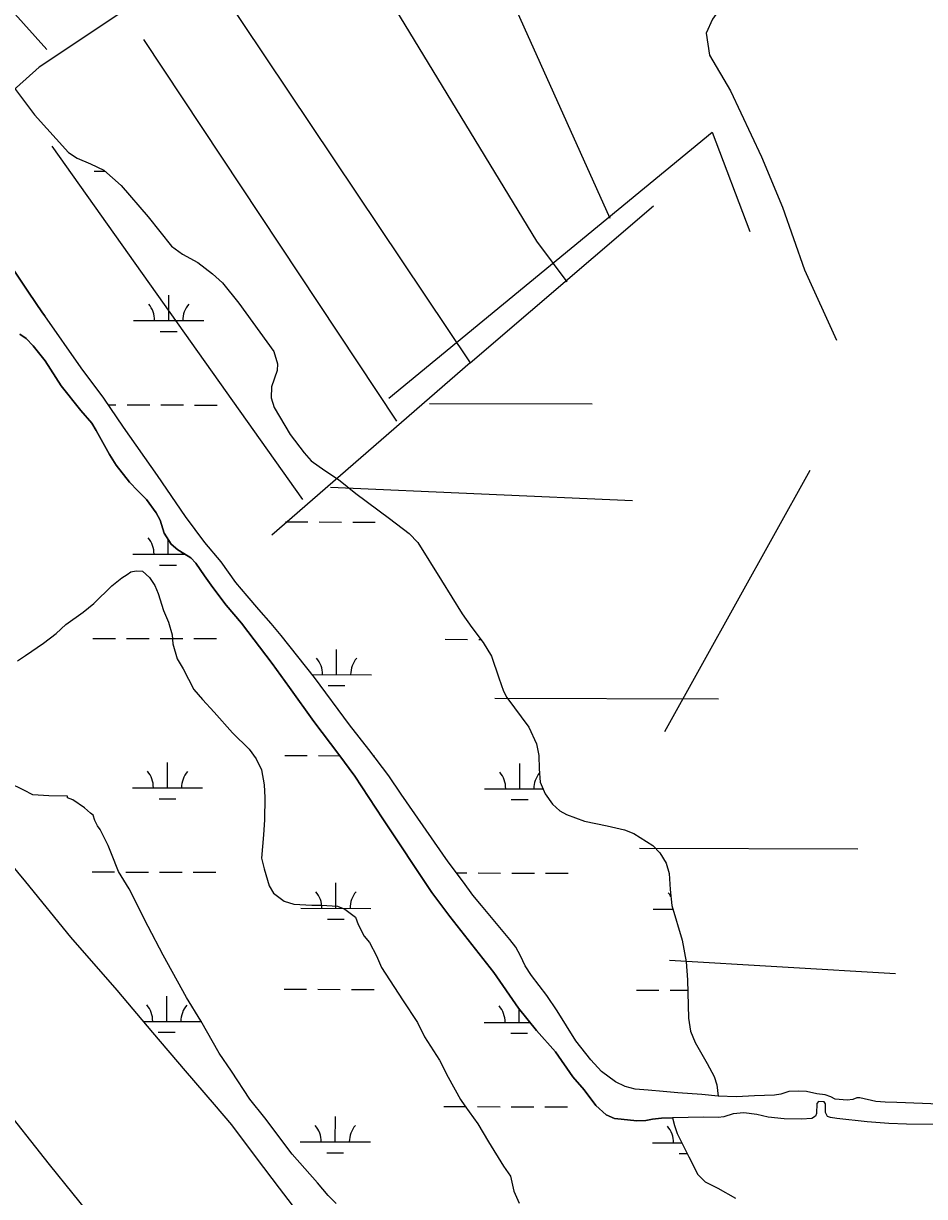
# Model space of a CAD drawing. Extents: x 3161665 to 3199565, y 885729 to 911164.
# Drawn here: x 3187156 to 3188440, y 895075 to 896745 of the extents above; entities that cross this region are included whole.
import ezdxf

# ---------------------------------------------------------------- set-up
doc = ezdxf.new("R2010")
doc.units = 0
for name, color, linetype in [('V-LEVE-TOET', 7, 'Continuous'), ('V-SITE-VEGE', 7, 'Continuous'), ('V-TOPO-SHOR', 7, 'Continuous'), ('V-WETL-SWMP', 7, 'Continuous')]:
    doc.layers.add(name, color=color, linetype=linetype)

msp = doc.modelspace()

# ---------------------------------------------------------------- linework, layer by layer
at = {"layer": 'V-LEVE-TOET'}
msp.add_lwpolyline([(3187689.8, 894472.3), (3187656.2, 894524.9), (3187636.5, 894556.3), (3187613, 894592.2), (3187591.4, 894619.8), (3187534.8, 894694.2), (3187438.8, 894812.4), (3187344.3, 894932.7), (3187273.4, 895021.5), (3187227.4, 895078.6), (3187193.8, 895120.4), (3187120.3, 895212.1), (3187058.4, 895290.9), (3186985.5, 895378.9), (3186892.1, 895489.3), (3186838.8, 895545.9), (3186765.6, 895622.8), (3186667.1, 895726.6), (3186570.8, 895828.6), (3186514.9, 895887.4), (3186452.4, 895954.4), (3186381, 896031.3), (3186299.6, 896115.4), (3186232.9, 896183)], dxfattribs=at)
at = {"layer": 'V-SITE-VEGE'}
for points in [[(3187147.8, 895837.6), (3187159.3, 895845.1), (3187185, 895862.6), (3187202.9, 895876.4), (3187217, 895888.9), (3187241.4, 895906.5), (3187256.8, 895919), (3187282.5, 895944.1), (3187296.6, 895955.4), (3187304.3, 895960.4), (3187309.4, 895964.2), (3187317.1, 895965.4), (3187326, 895965.3), (3187336.1, 895956.2), (3187343.6, 895944.7), (3187348.5, 895933.2), (3187355.9, 895909), (3187363.3, 895892.4), (3187368.2, 895874.5), (3187369.3, 895861.8), (3187375.4, 895840.1), (3187384.2, 895826), (3187399.1, 895796.6), (3187411.6, 895782.5), (3187428, 895764.5), (3187454.3, 895734.9), (3187478.2, 895711.8), (3187488.2, 895697.7), (3187495.7, 895682.3), (3187499.3, 895660.7), (3187500.3, 895642.9), (3187500, 895611.1), (3187498.5, 895589.5), (3187495.6, 895556.5), (3187499.2, 895541.2), (3187506.5, 895516.9), (3187512.8, 895506.7), (3187527.9, 895495.1), (3187541.9, 895491.1), (3187567.3, 895489.5), (3187581.3, 895489.4), (3187604.1, 895487.8), (3187614.2, 895483.9), (3187629.4, 895472.3), (3187633.1, 895462.1), (3187641.8, 895445.5), (3187649.3, 895436.5), (3187659.3, 895417.3), (3187666.7, 895400.7), (3187696.7, 895354.6), (3187718, 895322.5), (3187727.9, 895302.1), (3187749.1, 895268.8), (3187761.6, 895244.5), (3187779, 895212.5), (3187785.3, 895203.5), (3187804, 895177.9), (3187819, 895152.3), (3187840.2, 895117.7), (3187850.3, 895103.6), (3187855.1, 895082), (3187862.5, 895065.3)], [(3187157.2, 895653.1), (3187135.7, 895663.5)], [(3187601.9, 895064.5), (3187590.6, 895076), (3187575.5, 895094), (3187539.1, 895135.1), (3187500.3, 895186.4), (3187479, 895213.4), (3187452.7, 895253.1), (3187435.2, 895278.7), (3187409, 895324.8), (3187389, 895358), (3187355.4, 895418.2), (3187334.2, 895459.1), (3187306.9, 895512.8), (3187291.9, 895537.2), (3187282, 895562.7), (3187277.1, 895574.2), (3187265.9, 895597.2), (3187262.1, 895602.3), (3187258.4, 895610), (3187255.9, 895617.7), (3187252.1, 895620.3), (3187243.3, 895628), (3187226.9, 895639.6), (3187219.3, 895642.2), (3187219.4, 895644.8), (3187192.7, 895645.1), (3187169.8, 895646.6), (3187157.2, 895653.1)]]:
    msp.add_lwpolyline(points, dxfattribs=at)
at = {"layer": 'V-TOPO-SHOR'}
for p, q in [((3186905, 897023.3), (3187190, 896708)), ((3187992.5, 896467.5), (3187747.7, 897010.6)), ((3187327.5, 896722.1), (3187688, 896178.8)), ((3187197, 896570.5), (3187553.9, 896066.9)), ((3187793.1, 896261.7), (3188054, 896485.4)), ((3187735.1, 896204), (3187966.6, 896203.5)), ((3188070.4, 895736.7), (3188277.4, 896108.8)), ((3187593.8, 896084.9), (3188024.1, 896065.9)), ((3187828.2, 895784.2), (3188146.5, 895783.5)), ((3188033.9, 895570.4), (3188345, 895569.7)), ((3188077, 895411.1), (3188398.8, 895392.3))]:
    msp.add_line(p, q, dxfattribs=at)
for points in [[(3186921.4, 897905.8), (3187744.1, 897035.9), (3187497.8, 896877.3), (3187487, 896888.2), (3187179.1, 896682.7), (3187113.9, 896624.9)], [(3187592, 896920.5), (3187887.5, 896435.1), (3187930.8, 896377.2)], [(3188519.3, 896823.2), (3188336.5, 896779.3), (3188252.9, 896763.8), (3188190.3, 896761.3), (3188149.8, 896767.9), (3188138, 896751), (3188128.9, 896731.4), (3188134, 896700.1), (3188163.9, 896649.1), (3188208.1, 896555), (3188238, 896483.2), (3188269.1, 896394.4), (3188314.6, 896293.8)], [(3187436.2, 896794.2), (3187793.1, 896261.7), (3187510.4, 896016.4)], [(3187677.2, 896211.4), (3188137.4, 896590.1), (3188191.4, 896448.9)], [(3187142.6, 896393.9), (3187163.5, 896362.4), (3187183.8, 896333.1), (3187186.9, 896328.8)], [(3188146.2, 895217.4), (3188122.7, 895219.8), (3188088.7, 895222), (3188067.7, 895224.2), (3188046.5, 895226), (3188027.9, 895227.6), (3188013.8, 895231.3), (3188000.1, 895237.9), (3187980.1, 895252.7), (3187964.7, 895269.1), (3187943.2, 895296.3), (3187916.6, 895339), (3187902, 895360.8), (3187880.1, 895389.3), (3187871, 895403.3), (3187864.7, 895417.3), (3187857.8, 895429.6), (3187849.4, 895440.7), (3187808.9, 895489.1), (3187796.5, 895503.7), (3187783.4, 895522), (3187761.5, 895551), (3187694.8, 895647.6), (3187676.9, 895673.5), (3187648.7, 895711.2), (3187621, 895746.3), (3187571.1, 895813.8), (3187523.6, 895873.7), (3187509.5, 895890.7), (3187492, 895910.4), (3187475, 895929.8), (3187459.1, 895949), (3187438, 895978.3), (3187414.8, 896006.1), (3187387.5, 896043.1), (3187347.5, 896101.3), (3187299, 896170), (3187270.8, 896211.2), (3187238.7, 896254.5), (3187186.9, 896328.8)], [(3187467.2, 895890.8), (3187445.2, 895916.8), (3187426.1, 895941.6), (3187414.6, 895958.5), (3187402.1, 895976.4), (3187394.8, 895984.3), (3187384.8, 895990.4), (3187376.2, 895995.6), (3187367.1, 896003.7), (3187357.1, 896019.4), (3187351.1, 896037.8), (3187345.7, 896048.2), (3187331.7, 896066.9), (3187319.2, 896079.3), (3187307.5, 896091.9), (3187288.8, 896115.8), (3187279.3, 896131.1), (3187260.2, 896165.5), (3187253.7, 896175.7), (3187238.3, 896193.9), (3187210.3, 896228.9), (3187187.6, 896264.4), (3187170.3, 896286), (3187160.3, 896296.4), (3187151.5, 896302.5)], [(3188081.2, 895186.5), (3188065.5, 895186.3), (3188052.7, 895184.5), (3188043.1, 895182.7), (3188030.1, 895182.2), (3188007.8, 895184.6), (3187998.6, 895185.7), (3187986.8, 895191.1), (3187971.9, 895204.4), (3187955.4, 895226.4), (3187939.1, 895245.1), (3187914.6, 895280.7), (3187887.3, 895311.2), (3187861.5, 895342.8), (3187826.5, 895393.4), (3187763.8, 895473.5), (3187738.1, 895507.7), (3187668.4, 895612.6), (3187628.6, 895673), (3187606, 895703.8), (3187570, 895751), (3187535.6, 895799.5), (3187510.8, 895833.4), (3187467.2, 895890.8)], [(3188547.6, 895204.6), (3188498.2, 895204.8), (3188461.3, 895206.2), (3188400.8, 895208.6), (3188383.9, 895208.8), (3188371, 895210.1), (3188348.2, 895214.9), (3188343.7, 895215), (3188337.8, 895212.9), (3188329.9, 895212), (3188312.9, 895213.1), (3188306.8, 895216.7), (3188298.6, 895219.6), (3188286.8, 895220.7), (3188272, 895224), (3188260.8, 895224.7), (3188247, 895224.1), (3188235.6, 895220.1), (3188226.5, 895219), (3188198, 895218), (3188172.3, 895216.5), (3188146.4, 895217.4), (3188146.2, 895217.4)], [(3188457.7, 895177.3), (3188414.5, 895177.8), (3188389.2, 895178.7), (3188358.3, 895180.8), (3188315.2, 895185.6), (3188306, 895186.9), (3188301.7, 895188.7), (3188299.2, 895194.4), (3188299.1, 895206.6), (3188297, 895209.6), (3188289.3, 895209.9), (3188286.8, 895207), (3188286.2, 895192.8), (3188284.6, 895188.9), (3188279.6, 895185.8), (3188265.1, 895184.8), (3188240.2, 895185.3), (3188217.2, 895187.5), (3188201.4, 895191.2), (3188182.5, 895193.8), (3188167.6, 895192.4), (3188154.2, 895188.2), (3188146.3, 895186.9), (3188125.9, 895187.4), (3188081.3, 895186.5), (3188081.2, 895186.5)]]:
    msp.add_lwpolyline(points, dxfattribs=at)
at = {"layer": 'V-WETL-SWMP'}
for p, q in [((3187257.2, 896534.8), (3187272.6, 896534.7)), ((3187363.4, 896321.9), (3187363.5, 896357.9)), ((3187313.4, 896322), (3187413.4, 896321.8)), ((3187351.4, 896306.5), (3187375.4, 896306.4)), ((3187277, 896202.1), (3187288.3, 896202)), ((3187304.3, 896202), (3187336.3, 896201.9)), ((3187352.3, 896201.9), (3187384.3, 896201.8)), ((3187400.3, 896201.7), (3187432.3, 896201.6)), ((3187529.7, 896035.2), (3187561.7, 896035.1)), ((3187577.7, 896035.1), (3187609.7, 896035)), ((3187625.7, 896034.9), (3187657.7, 896034.8)), ((3187362.5, 895989.2), (3187362.6, 896010.8)), ((3187312.5, 895989.4), (3187386.9, 895989.2)), ((3187350.5, 895973.8), (3187374.5, 895973.8)), ((3187255.4, 895869.4), (3187287.4, 895869.4)), ((3187303.4, 895869.3), (3187335.4, 895869.2)), ((3187351.4, 895869.2), (3187383.4, 895869.1)), ((3187399.4, 895869), (3187431.4, 895869)), ((3187757.3, 895868.1), (3187789.3, 895868)), ((3187805.3, 895867.9), (3187808.1, 895867.9)), ((3187602.5, 895817.7), (3187602.6, 895853.7)), ((3187567.9, 895817.8), (3187652.5, 895817.6)), ((3187590.5, 895802.3), (3187614.5, 895802.3)), ((3187528.8, 895702.5), (3187560.8, 895702.4)), ((3187576.8, 895702.4), (3187607.1, 895702.3)), ((3187655.5, 895702.2), (3187656.8, 895702.2)), ((3187361.6, 895656.5), (3187361.7, 895692.5)), ((3187863.5, 895655.2), (3187863.6, 895691.2)), ((3187311.6, 895656.7), (3187411.6, 895656.4)), ((3187813.5, 895655.3), (3187896.7, 895655.1)), ((3187349.6, 895641.1), (3187373.6, 895641.1)), ((3187851.5, 895639.8), (3187875.5, 895639.7)), ((3187254.4, 895536.8), (3187286.4, 895536.7)), ((3187302.4, 895536.6), (3187334.4, 895536.6)), ((3187350.4, 895536.5), (3187382.4, 895536.4)), ((3187398.4, 895536.4), (3187430.4, 895536.3)), ((3187773.3, 895535.3), (3187788.3, 895535.3)), ((3187804.3, 895535.3), (3187836.3, 895535.2)), ((3187852.3, 895535.1), (3187884.3, 895535)), ((3187900.3, 895535), (3187932.3, 895534.9)), ((3187601.6, 895485.1), (3187601.7, 895521.1)), ((3187551.6, 895485.2), (3187651.6, 895484.9)), ((3188053.5, 895483.8), (3188081.9, 895483.7)), ((3187589.6, 895469.7), (3187613.6, 895469.6)), ((3187527.9, 895369.8), (3187559.9, 895369.8)), ((3187575.9, 895369.7), (3187607.9, 895369.6)), ((3187623.9, 895369.6), (3187655.9, 895369.5)), ((3188029.8, 895368.5), (3188061.8, 895368.4)), ((3188077.8, 895368.3), (3188103, 895368.3)), ((3187360.7, 895323.9), (3187360.8, 895359.9)), ((3187862.6, 895322.5), (3187862.6, 895341.3)), ((3187327.6, 895324), (3187410.7, 895323.7)), ((3187812.6, 895322.6), (3187878.1, 895322.4)), ((3187348.6, 895308.5), (3187372.6, 895308.4)), ((3187850.6, 895307.1), (3187874.6, 895307)), ((3187755.4, 895202.7), (3187787.4, 895202.6)), ((3187803.4, 895202.6), (3187835.4, 895202.5)), ((3187851.4, 895202.4), (3187883.4, 895202.4)), ((3187899.4, 895202.3), (3187931.4, 895202.2)), ((3187600.7, 895152.4), (3187600.8, 895188.4)), ((3187550.7, 895152.5), (3187650.7, 895152.3)), ((3188052.6, 895151.1), (3188094.2, 895151)), ((3187588.6, 895137), (3187612.6, 895136.9)), ((3188090.6, 895135.6), (3188102, 895135.6))]:
    msp.add_line(p, q, dxfattribs=at)
for points in [[(3187290, 895368.6), (3187223.8, 895443.9), (3187159.9, 895522.5), (3187095.7, 895599.4), (3186995.7, 895706.6), (3186891.4, 895822.2), (3186811.1, 895905.9), (3186725.2, 895999.1), (3186642.7, 896077.5), (3186572.8, 896161.7), (3186503.3, 896247.5), (3186469.3, 896285.8), (3186400.3, 896353.6), (3186354.5, 896399.9), (3186288.6, 896468.3), (3186193.9, 896558.4), (3186133.1, 896621.6), (3186069.1, 896695), (3185984.6, 896795.6)], [(3187135.4, 896664.1), (3187172.3, 896615.1), (3187220.7, 896561.5), (3187232.9, 896553.2), (3187252, 896545.2), (3187271.1, 896536.1), (3187295.7, 896514.2), (3187334, 896469.5), (3187367.6, 896428), (3187383, 896416.3), (3187405.1, 896404.8), (3187425.9, 896388.7), (3187440.2, 896375.5), (3187463.1, 896346.9), (3187513, 896277.7), (3187518.4, 896260.3), (3187517.8, 896251), (3187509.7, 896227.4), (3187509.6, 896211.8), (3187513.8, 896198), (3187536.4, 896159.7), (3187556.3, 896133.4), (3187566.4, 896122.3), (3187585.7, 896108.5), (3187605.1, 896095.8), (3187629.9, 896075.9), (3187678.1, 896040), (3187706.1, 896018.8), (3187718.2, 896006.1), (3187752, 895951.9), (3187781.3, 895904.2), (3187795.3, 895884.9), (3187811.6, 895863.3), (3187823.2, 895844), (3187833.7, 895813.3), (3187840.3, 895794.2), (3187844.9, 895785.3), (3187876.3, 895742.8), (3187887.2, 895719.4), (3187890.9, 895702.8), (3187891.1, 895683.5), (3187892.5, 895664.4), (3187899.8, 895648.2), (3187910, 895633.2), (3187920.8, 895623.8), (3187930.1, 895618.5), (3187955.6, 895608.9), (3187988.1, 895602.4), (3188012.6, 895596.5), (3188026.1, 895591.5), (3188052.9, 895574.4), (3188063, 895564), (3188072.3, 895549.3), (3188076.5, 895534.7), (3188077.7, 895511.6), (3188080.4, 895488.8), (3188094.9, 895439.6), (3188100.5, 895408.9), (3188102.6, 895383.3), (3188103.8, 895328.7), (3188106.7, 895309.8), (3188113.5, 895293.9), (3188130.7, 895264.1), (3188140.6, 895245.5), (3188144.3, 895233.6), (3188146.4, 895217.4), (3188122.7, 895219.8), (3188088.7, 895222), (3188067.7, 895224.2), (3188046.5, 895226), (3188027.9, 895227.6), (3188013.8, 895231.3), (3188000.1, 895237.9), (3187980.1, 895252.7), (3187964.7, 895269.1), (3187943.2, 895296.3), (3187916.6, 895339), (3187902, 895360.8), (3187880.1, 895389.3), (3187871, 895403.3), (3187864.7, 895417.3), (3187857.8, 895429.6), (3187849.4, 895440.7), (3187808.9, 895489.1), (3187796.5, 895503.7), (3187783.4, 895522), (3187761.5, 895551), (3187694.8, 895647.6), (3187676.9, 895673.5), (3187648.7, 895711.2), (3187621, 895746.3), (3187571.1, 895813.8), (3187523.6, 895873.7)], [(3187523.6, 895873.7), (3187509.5, 895890.7), (3187492, 895910.4), (3187475, 895929.8), (3187459.1, 895949), (3187438, 895978.3), (3187414.8, 896006.1), (3187387.5, 896043.1), (3187347.5, 896101.3), (3187299, 896170), (3187270.8, 896211.2), (3187238.7, 896254.5), (3187186.9, 896328.8), (3187183.8, 896333.1), (3187163.5, 896362.4), (3187142.6, 896393.9)], [(3187151.5, 896302.5), (3187160.3, 896296.4), (3187170.3, 896286), (3187187.6, 896264.4), (3187210.3, 896228.9), (3187238.3, 896193.9), (3187253.7, 896175.7), (3187260.2, 896165.5), (3187279.3, 896131.1), (3187288.8, 896115.8), (3187307.5, 896091.9), (3187319.2, 896079.3), (3187331.7, 896066.9), (3187345.7, 896048.2), (3187351.1, 896037.8), (3187357.1, 896019.4), (3187367.1, 896003.7), (3187376.2, 895995.6), (3187384.8, 895990.4), (3187394.8, 895984.3), (3187402.1, 895976.4), (3187414.6, 895958.5), (3187426.1, 895941.6), (3187445.2, 895916.8), (3187467.2, 895890.8), (3187510.8, 895833.4), (3187535.6, 895799.5), (3187570, 895751)], [(3187570, 895751), (3187606, 895703.8), (3187628.6, 895673), (3187668.4, 895612.6), (3187738.1, 895507.7), (3187763.8, 895473.5), (3187826.5, 895393.4), (3187861.5, 895342.8), (3187887.3, 895311.2), (3187914.6, 895280.7), (3187939.1, 895245.1), (3187955.4, 895226.4), (3187971.9, 895204.4), (3187986.8, 895191.1), (3187998.6, 895185.7), (3188007.8, 895184.6), (3188030.1, 895182.2), (3188043.1, 895182.7), (3188052.7, 895184.5), (3188065.5, 895186.3), (3188081.3, 895186.5), (3188084, 895175.9), (3188087.6, 895164.2), (3188104.2, 895131.2), (3188117.3, 895106.1), (3188127.5, 895095.6), (3188145.9, 895086.5), (3188170.7, 895072.3)], [(3187559.9, 895036.3), (3187521.3, 895086.6), (3187488.5, 895129.7), (3187453.5, 895176.7), (3187428.6, 895205.4), (3187387.5, 895253.7), (3187340.9, 895308.1), (3187290, 895368.6)]]:
    msp.add_lwpolyline(points, dxfattribs=at)
for centre, start, end in [((3187308.2, 896322.5), 359.0698, 40.6135), ((3187418.7, 896322.2), 139.0698, 180.6135), ((3187307.3, 895989.8), 359.0698, 40.6135), ((3187417.8, 895989.5), 176.4121, 180.6135), ((3187547.3, 895818.4), 359.0698, 40.6135), ((3187657.8, 895818.1), 139.0698, 180.6135), ((3187306.4, 895657.2), 359.0698, 40.6135), ((3187416.9, 895656.9), 139.0698, 180.6135), ((3187808.3, 895655.8), 359.0698, 40.6135), ((3187918.8, 895655.5), 140.6569, 180.6135), ((3187546.4, 895485.7), 359.0698, 40.6135), ((3187656.9, 895485.4), 139.0698, 180.6135), ((3188048.3, 895484.3), 29.6708, 40.6135), ((3187305.4, 895324.5), 359.0698, 40.6135), ((3187415.9, 895324.2), 139.0698, 180.6135), ((3187807.4, 895323.1), 359.0698, 40.6135), ((3187545.4, 895153), 359.0698, 40.6135), ((3187655.9, 895152.7), 139.0698, 180.6135), ((3188047.4, 895151.6), 359.0698, 40.6135)]:
    msp.add_arc(centre, 35.2, start, end, dxfattribs=at)

doc.saveas('drawing.dxf')
